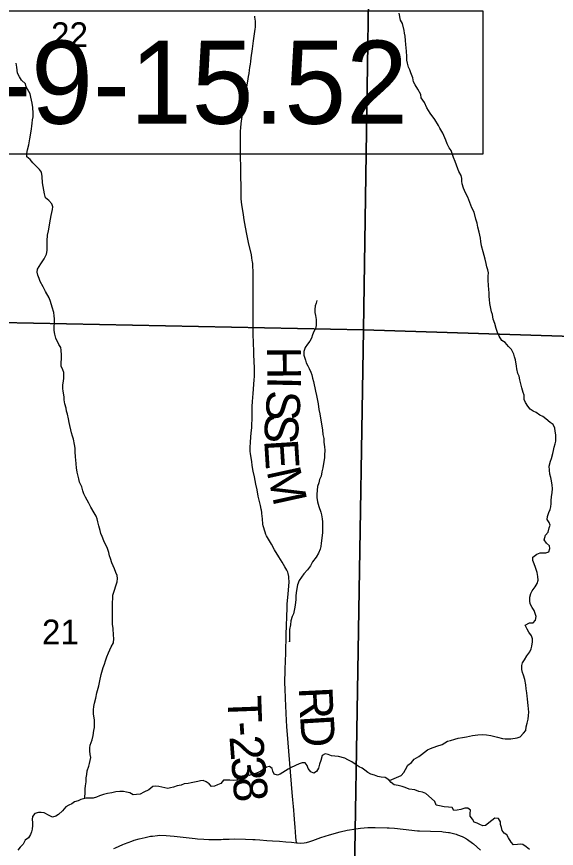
# Model space of a CAD drawing. Extents: x 0 to 34, y 0 to 22.
# Drawn here: x 11.845 to 12.754, y 15.132 to 16.534 of the extents above; entities that cross this region are included whole.
import ezdxf

# ---------------------------------------------------------------- set-up
doc = ezdxf.new("R2010")
doc.units = 0
for name, color, linetype in [('GM_X_Corporation', 7, 'Continuous'), ('GM_X_County_Road', 7, 'Continuous'), ('GM_X_Minor_River', 7, 'Continuous'), ('GM_X_Section_Text', 7, 'Continuous'), ('GM_X_Township_Road', 7, 'Continuous'), ('GM_X_Township_Road_Text', 7, 'Continuous'), ('SH_Text', 7, 'Continuous')]:
    doc.layers.add(name, color=color, linetype=linetype)

msp = doc.modelspace()

# ---------------------------------------------------------------- linework, layer by layer
at = {"layer": 'GM_X_Corporation'}
for points in [[(11.4395, 17.0255), (12.4446, 17.0089), (12.4291, 16.0062), (11.4274, 16.0262)], [(12.4446, 17.0089), (13.4493, 16.9912), (13.4336, 15.974), (12.4291, 16.0062)], [(11.4274, 16.0262), (12.4291, 16.0062), (12.4126, 14.9928), (11.4045, 15.0097)], [(12.4291, 16.0062), (13.4336, 15.974), (13.4208, 14.9679), (12.4126, 14.9928)]]:
    msp.add_lwpolyline(points, close=True, dxfattribs=at)
at = {"layer": 'GM_X_County_Road'}
msp.add_lwpolyline([(12.0086, 15.1317), (12.0114, 15.1331), (12.0235, 15.1387), (12.0267, 15.14), (12.0387, 15.1446), (12.0425, 15.1459), (12.0512, 15.1482), (12.0614, 15.1507), (12.0704, 15.1525), (12.0734, 15.153), (12.0823, 15.1541), (12.0853, 15.1542), (12.0966, 15.154), (12.1099, 15.1527), (12.1457, 15.1487), (12.1495, 15.1484), (12.1599, 15.1477), (12.1685, 15.1472), (12.1819, 15.1473), (12.1893, 15.1474), (12.1928, 15.1476), (12.2028, 15.1479), (12.2123, 15.1482), (12.2304, 15.1479), (12.243, 15.1473), (12.2466, 15.1471), (12.2545, 15.1465), (12.2664, 15.1457), (12.2757, 15.145), (12.2877, 15.1441), (12.2986, 15.1432), (12.3077, 15.1425), (12.3164, 15.1415), (12.3183, 15.1414), (12.3237, 15.1411), (12.3292, 15.1415), (12.3334, 15.1422), (12.3387, 15.1436), (12.3439, 15.1453), (12.3576, 15.1503), (12.3647, 15.1527), (12.372, 15.1549), (12.39, 15.1598), (12.4017, 15.1626), (12.4055, 15.1635), (12.4203, 15.1657), (12.4244, 15.1662), (12.4364, 15.1671), (12.4428, 15.1673), (12.449, 15.1675), (12.4694, 15.167), (12.4723, 15.1669), (12.4815, 15.1661), (12.4961, 15.1646), (12.5203, 15.1619), (12.5235, 15.1617), (12.542, 15.1609), (12.5611, 15.1605), (12.5637, 15.1602), (12.5726, 15.1591), (12.5745, 15.1589), (12.5767, 15.1584), (12.5856, 15.1559), (12.5879, 15.155), (12.5954, 15.1521), (12.5978, 15.1509), (12.6028, 15.1483), (12.6044, 15.1472), (12.6132, 15.141), (12.6147, 15.1398), (12.6266, 15.129)], dxfattribs=at)
at = {"layer": 'GM_X_Minor_River'}
for points in [[(12.5578, 16.3459), (12.5555, 16.3505), (12.5494, 16.3607), (12.5418, 16.371), (12.5361, 16.3804), (12.5322, 16.3892), (12.5265, 16.3971), (12.5257, 16.4024), (12.5208, 16.4115), (12.5162, 16.4191), (12.5135, 16.4237), (12.5123, 16.4305), (12.5089, 16.4392), (12.5074, 16.4442), (12.5051, 16.4487), (12.5032, 16.4556), (12.5024, 16.4605), (12.5024, 16.4666), (12.5019, 16.4757), (12.5008, 16.4867), (12.5, 16.4939), (12.4996, 16.5011), (12.4984, 16.5061), (12.498, 16.5106), (12.4949, 16.5224), (12.4919, 16.5277), (12.4892, 16.5395)], [(11.9226, 15.9135), (11.9237, 15.9196), (11.9241, 15.9246), (11.9244, 15.9291), (11.9244, 15.9341), (11.9225, 15.9386), (11.9198, 15.9447), (11.9198, 15.9492), (11.9202, 15.9587), (11.9205, 15.9633), (11.9197, 15.9716), (11.919, 15.9762), (11.9159, 15.9815), (11.9106, 15.9921), (11.909, 15.9986), (11.9082, 16.0047), (11.9082, 16.01), (11.9086, 16.0191), (11.9086, 16.0244), (11.9082, 16.0297), (11.9074, 16.0354), (11.9047, 16.0445), (11.9016, 16.0537), (11.8993, 16.0601), (11.8936, 16.0704), (11.8894, 16.0787), (11.8844, 16.0874), (11.8825, 16.0924), (11.8806, 16.0984), (11.8794, 16.1034), (11.8798, 16.1083), (11.8855, 16.117), (11.8908, 16.1258), (11.8949, 16.1338), (11.896, 16.1395), (11.896, 16.1562), (11.8967, 16.1657), (11.8982, 16.1729), (11.8997, 16.1793), (11.9008, 16.1862), (11.903, 16.1987), (11.9038, 16.204), (11.9053, 16.209), (11.9056, 16.2135), (11.9041, 16.2185), (11.8988, 16.2242), (11.8934, 16.2287), (11.8915, 16.2355), (11.8907, 16.2412), (11.8884, 16.2538), (11.8876, 16.2644), (11.8868, 16.2716), (11.8834, 16.2765), (11.8765, 16.283), (11.872, 16.2872), (11.8674, 16.2932), (11.8621, 16.2978), (11.8621, 16.3031), (11.8632, 16.3095), (11.865, 16.3179), (11.8669, 16.3278), (11.8688, 16.3373), (11.8695, 16.3445), (11.8702, 16.3491), (11.8706, 16.3544), (11.8713, 16.3601), (11.8725, 16.365), (11.8728, 16.3711), (11.872, 16.3806), (11.8709, 16.3882), (11.8686, 16.3984), (11.8674, 16.4037), (11.8609, 16.4155), (11.8598, 16.4204), (11.8529, 16.4269), (11.8495, 16.4326), (11.8464, 16.4383), (11.8452, 16.4489), (11.8441, 16.4553)], [(12.7438, 15.703), (12.7449, 15.7075), (12.7456, 15.7132), (12.7456, 15.7181), (12.7464, 15.725), (12.7475, 15.7314), (12.7478, 15.7387), (12.7474, 15.744), (12.7463, 15.7516), (12.7451, 15.7573), (12.7436, 15.7626), (12.7428, 15.7698), (12.7424, 15.7762), (12.7446, 15.7846), (12.7461, 15.7892), (12.7484, 15.7979), (12.7495, 15.8025), (12.7506, 15.8082), (12.7521, 15.8139), (12.7533, 15.8184), (12.7532, 15.8237), (12.7536, 15.8291), (12.7524, 15.8355), (12.7517, 15.8401), (12.749, 15.8465), (12.744, 15.8499), (12.7368, 15.856), (12.7315, 15.8598), (12.7262, 15.8624), (12.7204, 15.867), (12.7151, 15.8689), (12.7102, 15.8723), (12.706, 15.8776), (12.7025, 15.8836), (12.7002, 15.8886), (12.6998, 15.8962), (12.6983, 15.9007), (12.6964, 15.9083), (12.6945, 15.9148), (12.6929, 15.9216), (12.6914, 15.9277), (12.6895, 15.9322), (12.6875, 15.9402), (12.6871, 15.9448), (12.6856, 15.9554), (12.6837, 15.9603), (12.6825, 15.9653), (12.6787, 15.9728), (12.6734, 15.9782), (12.668, 15.9846), (12.6627, 15.988), (12.6581, 15.9956), (12.6554, 16.0013), (12.6528, 16.0085), (12.6505, 16.0165), (12.6481, 16.0241), (12.6466, 16.0317), (12.6451, 16.0362), (12.6435, 16.0446), (12.6424, 16.0506), (12.6416, 16.0571), (12.6408, 16.0624), (12.6408, 16.067), (12.6404, 16.0749), (12.64, 16.0799), (12.6396, 16.0909), (12.6395, 16.0962), (12.6399, 16.1023), (12.6391, 16.1072), (12.6372, 16.1121), (12.6361, 16.1178), (12.6345, 16.125), (12.6307, 16.1372), (12.6284, 16.1474), (12.6272, 16.1547), (12.6264, 16.1607), (12.6241, 16.1706), (12.6222, 16.1789), (12.621, 16.1858), (12.6187, 16.1926), (12.616, 16.2044), (12.6118, 16.2116), (12.6068, 16.2249), (12.6049, 16.2298), (12.6011, 16.237), (12.598, 16.245), (12.5957, 16.2518), (12.595, 16.2564), (12.5949, 16.2609), (12.5938, 16.2659), (12.59, 16.2727), (12.588, 16.2776), (12.5861, 16.2833), (12.5835, 16.2898), (12.5812, 16.2966), (12.5769, 16.308), (12.5735, 16.3125), (12.5701, 16.3194), (12.5681, 16.3254), (12.5628, 16.3376), (12.5578, 16.3459)], [(12.3508, 16.0555), (12.3493, 16.0509), (12.3481, 16.0463), (12.347, 16.0403), (12.347, 16.0353), (12.3482, 16.03), (12.3497, 16.0236), (12.3497, 16.019), (12.3494, 16.0133), (12.3483, 16.0084), (12.3456, 16.0031), (12.3434, 15.9977), (12.3415, 15.992), (12.3388, 15.9867), (12.3351, 15.9818), (12.3309, 15.9761), (12.3287, 15.9696), (12.3287, 15.9635), (12.3314, 15.9548), (12.3329, 15.9502), (12.3356, 15.9453), (12.3379, 15.9408), (12.3405, 15.9347), (12.3421, 15.9301), (12.3432, 15.9248), (12.3448, 15.9187), (12.3486, 15.9028), (12.3502, 15.8956), (12.3513, 15.8895), (12.3529, 15.8815), (12.354, 15.8717), (12.3556, 15.8645), (12.3602, 15.8371), (12.361, 15.8295), (12.3622, 15.8231), (12.3626, 15.817), (12.3637, 15.809), (12.3641, 15.8033), (12.3638, 15.795), (12.3638, 15.7904), (12.3627, 15.784), (12.3608, 15.7737), (12.3593, 15.7669), (12.3578, 15.7593), (12.3552, 15.7536), (12.3541, 15.7482), (12.3518, 15.7422), (12.3507, 15.7293), (12.3507, 15.7232), (12.3519, 15.7163), (12.3542, 15.7084), (12.3573, 15.6989), (12.3584, 15.694), (12.3596, 15.6875), (12.36, 15.6822), (12.3604, 15.6708), (12.36, 15.6643), (12.3593, 15.6552), (12.3578, 15.6465), (12.3571, 15.6408), (12.356, 15.6362), (12.3533, 15.6298), (12.3496, 15.6229), (12.3431, 15.6153), (12.3397, 15.6081), (12.3348, 15.6016), (12.3288, 15.5948), (12.3246, 15.5891), (12.3208, 15.5838), (12.3178, 15.5765), (12.3156, 15.5636), (12.3152, 15.5572), (12.3152, 15.5515), (12.3149, 15.5465), (12.3134, 15.5385), (12.3115, 15.5275), (12.3089, 15.523), (12.3066, 15.5154), (12.3063, 15.5089), (12.3048, 15.5013), (12.3044, 15.4873), (12.3048, 15.48), (12.3047, 15.4816)], [(11.9594, 15.2164), (11.9594, 15.2197), (11.9602, 15.2246), (11.9601, 15.2326), (11.9609, 15.2375), (11.9616, 15.2444), (11.962, 15.2512), (11.9631, 15.2565), (11.9638, 15.2626), (11.9665, 15.2706), (11.9676, 15.2752), (11.9687, 15.2805), (11.9695, 15.2854), (11.9687, 15.2904), (11.9679, 15.2964), (11.9679, 15.3017), (11.9686, 15.3063), (11.9717, 15.315), (11.9735, 15.3223), (11.975, 15.3306), (11.9761, 15.3356), (11.9761, 15.3424), (11.9757, 15.3485), (11.9745, 15.3591), (11.9745, 15.3656), (11.9749, 15.3713), (11.976, 15.377), (11.9779, 15.3853), (11.9801, 15.3944), (11.9831, 15.4062), (11.985, 15.4146), (11.9872, 15.4252), (11.9906, 15.437), (11.9929, 15.4427), (11.9944, 15.4484), (11.9966, 15.4552), (11.9993, 15.4617), (12.0042, 15.472), (12.0079, 15.4784), (12.0083, 15.486), (12.0079, 15.4913), (12.0071, 15.5027), (12.0063, 15.51), (12.0063, 15.5191), (12.0062, 15.546), (12.0066, 15.554), (12.0069, 15.559), (12.0096, 15.5673), (12.0118, 15.5745), (12.0141, 15.5814), (12.0144, 15.5867), (12.014, 15.592), (12.0117, 15.5973), (12.0094, 15.6034), (12.0075, 15.6083), (12.0052, 15.6136), (12.0029, 15.6205), (12.0014, 15.625), (12.0002, 15.6307), (11.9972, 15.6391), (11.9945, 15.644), (11.9918, 15.6505), (11.9888, 15.6577), (11.9865, 15.663), (11.9853, 15.6679), (11.983, 15.6759), (11.9815, 15.6827), (11.9803, 15.6873), (11.9788, 15.6922), (11.9753, 15.6979), (11.97, 15.7074), (11.9665, 15.7139), (11.9608, 15.7241), (11.9578, 15.7298), (11.9562, 15.7347), (11.9543, 15.7416), (11.9509, 15.7491), (11.9493, 15.7548), (11.9466, 15.7659), (11.9455, 15.7734), (11.9443, 15.7867), (11.9439, 15.7917), (11.9435, 15.8008), (11.9431, 15.8065), (11.9423, 15.8126), (11.9404, 15.8217), (11.9388, 15.827), (11.9373, 15.8327), (11.9358, 15.8376), (11.9346, 15.8448), (11.9334, 15.8501), (11.9323, 15.8558), (11.9304, 15.8638), (11.9288, 15.8687), (11.928, 15.8741), (11.9261, 15.8813), (11.925, 15.8881), (11.9246, 15.8934), (11.923, 15.9025), (11.9226, 15.9071), (11.9226, 15.9135)], [(12.4732, 15.2465), (12.4927, 15.2551), (12.4973, 15.2601), (12.5003, 15.265), (12.5041, 15.2722), (12.5101, 15.2768), (12.5147, 15.2825), (12.5223, 15.2871), (12.5272, 15.2905), (12.5374, 15.2981), (12.542, 15.3004), (12.5526, 15.3046), (12.5617, 15.3073), (12.5708, 15.3126), (12.5761, 15.3141), (12.5833, 15.316), (12.589, 15.3179), (12.5962, 15.3191), (12.6026, 15.3203), (12.6129, 15.3225), (12.622, 15.3237), (12.6292, 15.3241), (12.6364, 15.3237), (12.644, 15.3226), (12.6486, 15.3215), (12.6554, 15.3196), (12.6634, 15.3173), (12.668, 15.3166), (12.6729, 15.3166), (12.6778, 15.317), (12.6881, 15.3185), (12.6934, 15.3204), (12.6991, 15.3261), (12.7028, 15.3307), (12.7036, 15.3368), (12.7051, 15.3432), (12.7066, 15.3501), (12.7073, 15.3561), (12.7077, 15.3618), (12.7069, 15.3732), (12.7061, 15.3778), (12.7057, 15.3842), (12.7053, 15.3888), (12.7045, 15.3945), (12.7034, 15.4013), (12.703, 15.4078), (12.7011, 15.4165), (12.6987, 15.4241), (12.6972, 15.4287), (12.6964, 15.4336), (12.6964, 15.4404), (12.6975, 15.445), (12.7009, 15.4499), (12.7043, 15.4564), (12.7096, 15.4636), (12.7119, 15.4686), (12.713, 15.4731), (12.7141, 15.48), (12.7141, 15.4853), (12.7122, 15.4902), (12.708, 15.4963), (12.705, 15.5016), (12.7015, 15.5084), (12.7091, 15.5122), (12.7152, 15.5123), (12.7193, 15.5168), (12.7204, 15.5229), (12.717, 15.5328), (12.7136, 15.5381), (12.7101, 15.5445), (12.7094, 15.5491), (12.7097, 15.5555), (12.7112, 15.5616), (12.7135, 15.5662), (12.7188, 15.573), (12.7222, 15.5787), (12.7237, 15.584), (12.7233, 15.5901), (12.7221, 15.5973), (12.7194, 15.6057), (12.7171, 15.6118), (12.7144, 15.6175), (12.7144, 15.6228), (12.7212, 15.6281), (12.7269, 15.6304), (12.7315, 15.63), (12.7364, 15.6304), (12.7414, 15.6319), (12.7432, 15.6373), (12.7425, 15.6418), (12.7375, 15.6467), (12.7337, 15.652), (12.7363, 15.66), (12.7405, 15.665), (12.742, 15.6722), (12.7439, 15.6767), (12.7423, 15.6813), (12.7389, 15.6862), (12.7396, 15.6912), (12.7419, 15.698), (12.7438, 15.703)], [(12.516, 15.2309), (12.5065, 15.232), (12.4993, 15.235), (12.4943, 15.2365), (12.4875, 15.238), (12.481, 15.2391), (12.4757, 15.2433), (12.4719, 15.2479), (12.4658, 15.2516), (12.459, 15.2524), (12.4536, 15.2531), (12.4476, 15.2554), (12.4419, 15.2573), (12.4365, 15.2603), (12.4316, 15.2641), (12.427, 15.2672), (12.4221, 15.2698), (12.4168, 15.2732), (12.4095, 15.2778), (12.4031, 15.2815), (12.3977, 15.2842), (12.3871, 15.2872), (12.381, 15.2876), (12.3753, 15.2883), (12.3696, 15.2902), (12.3647, 15.2914), (12.3594, 15.2887), (12.3575, 15.2803), (12.3549, 15.2739), (12.3534, 15.2674), (12.3503, 15.2617), (12.3454, 15.2587), (12.3405, 15.2613), (12.3363, 15.2666), (12.3344, 15.2716), (12.3309, 15.2765), (12.326, 15.2765), (12.3207, 15.2746), (12.3074, 15.2685), (12.3021, 15.2658), (12.2934, 15.2601), (12.2889, 15.2574), (12.2843, 15.2555), (12.2786, 15.257), (12.2763, 15.2623), (12.2755, 15.2669), (12.271, 15.2703), (12.266, 15.2688), (12.2588, 15.2642), (12.2543, 15.2612), (12.2471, 15.2581), (12.2418, 15.257), (12.2365, 15.2551), (12.2308, 15.2554), (12.2247, 15.2532), (12.2202, 15.2501), (12.2156, 15.2474), (12.2099, 15.2467), (12.2042, 15.2474), (12.1989, 15.2474), (12.1932, 15.247), (12.1891, 15.2417), (12.1834, 15.239), (12.1781, 15.2371), (12.1731, 15.2364), (12.1693, 15.2409), (12.164, 15.2443), (12.159, 15.2466), (12.1545, 15.2462), (12.1499, 15.2447), (12.1442, 15.2435), (12.1389, 15.2428), (12.1336, 15.2416), (12.1272, 15.2408), (12.1222, 15.2389), (12.115, 15.2374)], [(12.115, 15.2374), (12.1093, 15.2355), (12.104, 15.234), (12.0995, 15.2328), (12.0942, 15.234), (12.0896, 15.2355), (12.0843, 15.2366), (12.0793, 15.237), (12.0744, 15.2366), (12.0676, 15.2309), (12.0593, 15.2267), (12.0528, 15.2233), (12.0467, 15.2229), (12.041, 15.2225), (12.0357, 15.2259), (12.0296, 15.227), (12.0247, 15.2278), (12.0186, 15.2278), (12.0118, 15.2274), (12.0053, 15.2255), (11.9978, 15.2247), (11.9913, 15.2232), (11.9845, 15.2205), (11.9792, 15.2182), (11.9739, 15.2167), (11.9617, 15.2167), (11.9572, 15.2159), (11.9526, 15.2147), (11.9481, 15.2121), (11.9424, 15.2105), (11.9378, 15.2071), (11.9325, 15.2048), (11.9276, 15.2022), (11.9219, 15.1957), (11.9151, 15.1892), (11.9106, 15.1866), (11.9052, 15.185), (11.8995, 15.1877), (11.8908, 15.1919), (11.8859, 15.1926), (11.8813, 15.1926), (11.8756, 15.1907), (11.8715, 15.1861), (11.8711, 15.1808), (11.8715, 15.1755), (11.8715, 15.1705), (11.8708, 15.1648), (11.87, 15.1603), (11.8681, 15.1557), (11.8644, 15.15), (11.859, 15.1458), (11.8557, 15.139), (11.8504, 15.1344), (11.8466, 15.1291)], [(12.6156, 15.1763), (12.613, 15.1816), (12.6092, 15.1862), (12.6091, 15.1907), (12.6095, 15.1968), (12.6049, 15.2002), (12.6, 15.1998), (12.5935, 15.1975), (12.5871, 15.1968), (12.5818, 15.196), (12.5787, 15.2009), (12.5723, 15.2017), (12.5651, 15.2024), (12.5571, 15.2039), (12.5518, 15.2051), (12.5495, 15.2111), (12.5438, 15.2161), (12.5342, 15.2244), (12.5289, 15.2271), (12.5228, 15.2282), (12.516, 15.2309)], [(12.7092, 15.1301), (12.7035, 15.1347), (12.6981, 15.1388), (12.6932, 15.1392), (12.6887, 15.1385), (12.6822, 15.1381), (12.6784, 15.1426), (12.6734, 15.1502), (12.6708, 15.1548), (12.6662, 15.1578), (12.6628, 15.1623), (12.6616, 15.1673), (12.6604, 15.1726), (12.6604, 15.1771), (12.657, 15.1825), (12.6509, 15.1832), (12.6456, 15.179), (12.635, 15.171), (12.6305, 15.1699), (12.6251, 15.1722), (12.6206, 15.1748), (12.6156, 15.1763)]]:
    msp.add_lwpolyline(points, dxfattribs=at)
at = {"layer": 'GM_X_Township_Road'}
msp.add_lwpolyline([(12.3164, 15.1415), (12.3155, 15.151), (12.3147, 15.1598), (12.3141, 15.1677), (12.3136, 15.174), (12.313, 15.1812), (12.3123, 15.1888), (12.3117, 15.1963), (12.3111, 15.2028), (12.3102, 15.2137), (12.3091, 15.2262), (12.3023, 15.3099), (12.3002, 15.3378), (12.2996, 15.3475), (12.2977, 15.385), (12.2971, 15.4014), (12.2969, 15.4102), (12.2972, 15.4342), (12.2982, 15.461), (12.2992, 15.4925), (12.3006, 15.5374), (12.3009, 15.5439), (12.3022, 15.5614), (12.3039, 15.5809), (12.3036, 15.5885), (12.3034, 15.5903), (12.3022, 15.5956), (12.3015, 15.5974), (12.2998, 15.6011), (12.2967, 15.6069), (12.2921, 15.6145), (12.2864, 15.6237), (12.2794, 15.6354), (12.274, 15.6446), (12.2659, 15.6591), (12.2649, 15.6612), (12.2634, 15.6648), (12.2623, 15.6682), (12.2611, 15.6722), (12.2603, 15.6756), (12.2598, 15.6788), (12.2589, 15.6873), (12.2581, 15.6965), (12.2578, 15.6994), (12.2576, 15.7007), (12.2574, 15.7016), (12.2572, 15.7025), (12.257, 15.7034), (12.2562, 15.7071), (12.2555, 15.7102), (12.2541, 15.7167), (12.252, 15.726), (12.2498, 15.7362), (12.2478, 15.7461), (12.2454, 15.7582), (12.2435, 15.7678), (12.2418, 15.7774), (12.2408, 15.7839), (12.2389, 15.797), (12.2385, 15.8013), (12.2382, 15.8072), (12.2388, 15.8171), (12.2402, 15.8323), (12.2409, 15.8407), (12.2413, 15.8482), (12.2415, 15.8536), (12.2416, 15.877), (12.242, 15.8853), (12.2432, 15.899), (12.2451, 15.9219), (12.2454, 15.9272), (12.2453, 15.9447), (12.245, 15.9501), (12.2442, 15.967), (12.2438, 15.9861), (12.2434, 15.9963), (12.2435, 16.0232), (12.2432, 16.0991), (12.2431, 16.106), (12.2429, 16.1118), (12.2428, 16.1147), (12.2425, 16.1181), (12.2422, 16.1207), (12.2419, 16.1231), (12.2412, 16.1276), (12.2403, 16.1326), (12.2357, 16.1534), (12.2328, 16.1673), (12.2304, 16.179), (12.2292, 16.1852), (12.2281, 16.1915), (12.2269, 16.1996), (12.2258, 16.2072), (12.2245, 16.2167), (12.2233, 16.2266), (12.2231, 16.2309), (12.2229, 16.2356), (12.2228, 16.2766), (12.2225, 16.2829), (12.2222, 16.2956), (12.2221, 16.3023), (12.2219, 16.3143), (12.2218, 16.3228), (12.2217, 16.3295), (12.2218, 16.3346), (12.2221, 16.3407), (12.2224, 16.3464), (12.2232, 16.354), (12.2242, 16.3615), (12.2284, 16.3897), (12.2344, 16.4253), (12.2357, 16.4329), (12.2364, 16.438), (12.2373, 16.4434), (12.2379, 16.4484), (12.2387, 16.4538), (12.2393, 16.4584), (12.2402, 16.4645), (12.2422, 16.4796), (12.2441, 16.4931), (12.2467, 16.5129), (12.247, 16.5163), (12.2472, 16.5202), (12.2471, 16.526), (12.2469, 16.5295), (12.2464, 16.5327), (12.246, 16.5348)], dxfattribs=at)
at = {"layer": 'SH_Text'}
msp.add_lwpolyline([(11.3701, 16.5428), (11.3701, 16.3028), (12.6312, 16.3028), (12.6312, 16.5428)], close=True, dxfattribs=at)

# ---------------------------------------------------------------- texts
at = {"layer": 'GM_X_Section_Text'}
for s, p in [('22', (11.9027, 16.4824)), ('21', (11.8873, 15.4758))]:
    msp.add_text(s, height=0.04186, rotation=0, dxfattribs=at).set_placement(p)
at = {"layer": 'GM_X_Township_Road_Text'}
for s, rotation, p in [('H', 270.4954, (12.2668, 15.9775)), ('I', 268.7665, (12.2672, 15.928)), ('S', 267.4619, (12.2667, 15.905)), ('S', 265.2383, (12.265, 15.8673)), ('E', 273.6204, (12.2618, 15.82)), ('M', 282.4155, (12.2658, 15.7682)), ('R', 272.7644, (12.32, 15.4031)), ('T', 272.1433, (12.2, 15.3889)), ('D', 273.5028, (12.3223, 15.3557)), ('-', 273.9077, (12.2017, 15.3445)), ('2', 274.3653, (12.2033, 15.3208)), ('3', 274.6738, (12.206, 15.2855)), ('8', 274.7356, (12.2088, 15.2506))]:
    msp.add_text(s, height=0.0568, rotation=rotation, dxfattribs=at).set_placement(p)
at = {"layer": 'SH_Text'}
msp.add_text('HAS-9-15.52', height=0.14, dxfattribs=at).set_placement((11.4219, 16.3533))

doc.saveas('drawing.dxf')
